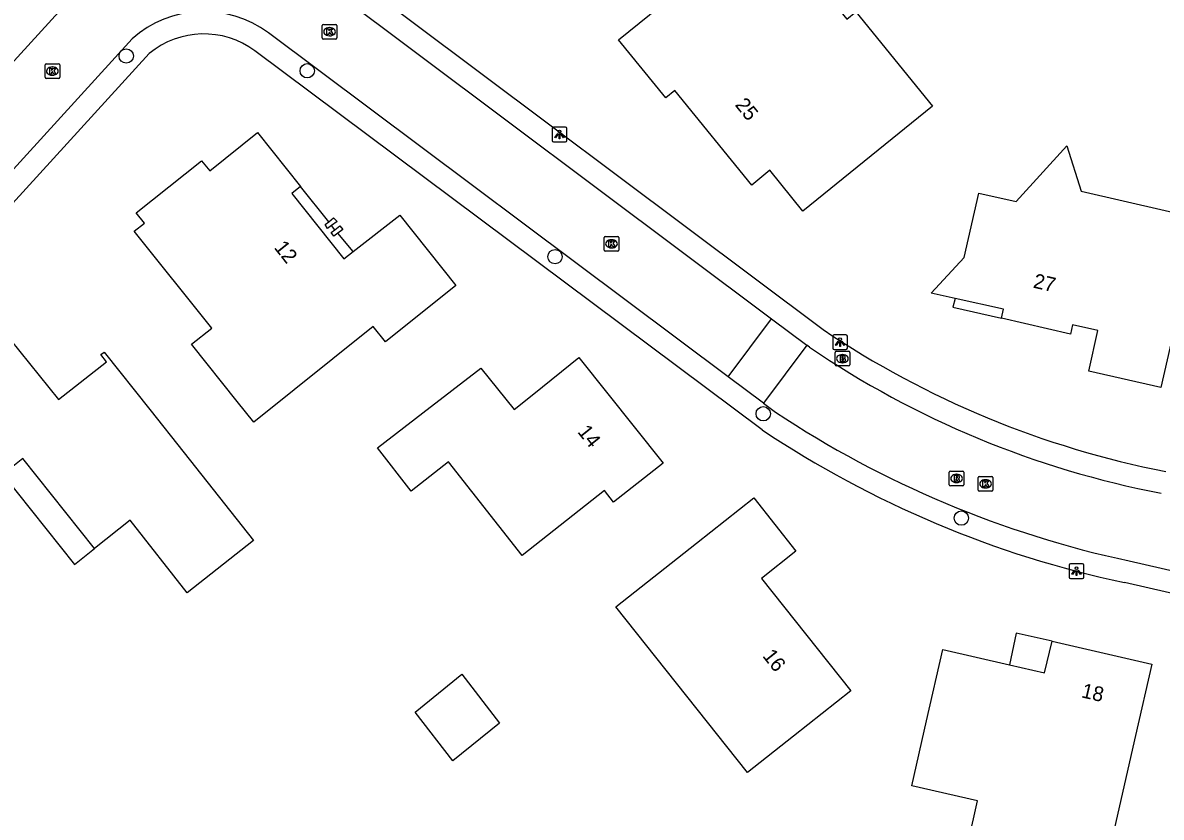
# Model space of a CAD drawing. Extents: x 159628 to 160723, y 388176 to 389416.
# Drawn here: x 160106.4 to 160184.1, y 388787.2 to 388841.4 of the extents above; entities that cross this region are included whole.
import ezdxf

# ---------------------------------------------------------------- set-up
doc = ezdxf.new("R2010")
doc.units = 0
for name, color, linetype in [('IMGEO_Boom', 7, 'Continuous'), ('IMGEO_Brandkraan', 7, 'Continuous'), ('IMGEO_Kolk', 7, 'Continuous'), ('IMGEO_Lichtpunt', 7, 'Continuous'), ('IMGEO_Pand', 7, 'Continuous'), ('IMGEO_Pand_nummerreeks', 7, 'Continuous'), ('IMGEO_Pand_overbouw', 7, 'Continuous'), ('IMGEO_Rijbaan_lokaal_open', 7, 'Continuous'), ('IMGEO_Rioolput', 7, 'Continuous'), ('IMGEO_Voetpad_open', 7, 'Continuous')]:
    doc.layers.add(name, color=color, linetype=linetype)

msp = doc.modelspace()

# ---------------------------------------------------------------- linework, layer by layer
at = {"layer": 'IMGEO_Boom'}
for centre in [(160113.438, 388839.131), (160125.787, 388838.125), (160142.7, 388825.445), (160156.911, 388814.73), (160170.43, 388807.611)]:
    msp.add_circle(centre, 0.489, dxfattribs=at)
at = {"layer": 'IMGEO_Brandkraan'}
for p, q in [((160161.809, 388818.064), (160161.809, 388818.916)), ((160161.884, 388818.99), (160162.736, 388818.99)), ((160162.297, 388818.77), (160162.322, 388818.77)), ((160162.81, 388818.916), (160162.81, 388818.064)), ((160162.736, 388817.99), (160161.884, 388817.99)), ((160162.32, 388818.21), (160162.295, 388818.21))]:
    msp.add_line(p, q, dxfattribs=at)
for points in [[(160161.809, 388818.064), (160161.809, 388818.916)], [(160161.884, 388818.99), (160162.736, 388818.99)], [(160162.157, 388818.69), (160162.157, 388818.29), (160162.37, 388818.29)], [(160162.388, 388818.69), (160162.157, 388818.69)], [(160162.336, 388818.609), (160162.282, 388818.609), (160162.282, 388818.533)], [(160162.282, 388818.533), (160162.335, 388818.533)], [(160162.344, 388818.457), (160162.282, 388818.457), (160162.282, 388818.376)], [(160162.282, 388818.376), (160162.344, 388818.376)], [(160162.81, 388818.916), (160162.81, 388818.064)], [(160162.736, 388817.99), (160161.884, 388817.99)]]:
    msp.add_lwpolyline(points, dxfattribs=at)
for centre, radius, start, end in [((160161.886, 388818.914), 0.0765, 91.55205, 178.44795), ((160161.886, 388818.914), 0.0765, 91.55205, 178.44795), ((160162.337, 388818.571), 0.0379, 267.82845, 90.93552), ((160162.345, 388818.416), 0.0404, 269.87594, 90.50774), ((160162.376, 388818.541), 0.251, 268.66757, 293.53466), ((160162.392, 388818.545), 0.145, 59.4692, 91.53667), ((160162.417, 388818.592), 0.0922, 285.51372, 58.15012), ((160162.422, 388818.4), 0.105, 301.31148, 78.98903), ((160162.734, 388818.914), 0.0765, 1.55205, 88.44795), ((160162.734, 388818.914), 0.0765, 1.55205, 88.44795), ((160161.886, 388818.066), 0.0765, 181.55205, 268.44795), ((160161.886, 388818.066), 0.0765, 181.55205, 268.44795), ((160162.734, 388818.066), 0.0765, 271.55205, 358.44795), ((160162.734, 388818.066), 0.0765, 271.55205, 358.44795)]:
    msp.add_arc(centre, radius, start, end, dxfattribs=at)
for centre, major_axis, ratio, start_param, end_param in [((160162.296, 388818.49), (-0.387, 0.002), 0.722429, 4.712389, 7.853982), ((160162.321, 388818.49), (-0.39, 0.002), 0.717154, 1.570796, 4.712389)]:
    msp.add_ellipse(centre, major_axis=major_axis, ratio=ratio, start_param=start_param, end_param=end_param, dxfattribs=at)
at = {"layer": 'IMGEO_Kolk'}
for p, q in [((160126.817, 388840.366), (160126.817, 388841.218)), ((160126.892, 388841.292), (160127.744, 388841.292)), ((160127.305, 388841.072), (160127.33, 388841.072)), ((160127.818, 388841.218), (160127.818, 388840.366)), ((160127.744, 388840.292), (160126.892, 388840.292)), ((160127.328, 388840.512), (160127.303, 388840.512)), ((160107.897, 388837.68), (160107.897, 388838.532)), ((160107.972, 388838.606), (160108.824, 388838.606)), ((160108.898, 388838.532), (160108.898, 388837.68)), ((160108.408, 388837.826), (160108.383, 388837.826)), ((160108.385, 388838.386), (160108.41, 388838.386)), ((160108.824, 388837.606), (160107.972, 388837.606)), ((160146.126, 388826.825), (160146.978, 388826.825)), ((160146.051, 388825.899), (160146.051, 388826.751)), ((160146.562, 388826.045), (160146.537, 388826.045)), ((160146.539, 388826.605), (160146.564, 388826.605)), ((160147.052, 388826.751), (160147.052, 388825.899)), ((160146.978, 388825.825), (160146.126, 388825.825)), ((160171.581, 388809.524), (160171.581, 388810.376)), ((160171.656, 388810.45), (160172.508, 388810.45)), ((160172.069, 388810.23), (160172.094, 388810.23)), ((160172.582, 388810.376), (160172.582, 388809.524)), ((160172.508, 388809.45), (160171.656, 388809.45)), ((160172.092, 388809.67), (160172.067, 388809.67))]:
    msp.add_line(p, q, dxfattribs=at)
for points in [[(160126.817, 388840.366), (160126.817, 388841.218)], [(160126.892, 388841.292), (160127.744, 388841.292)], [(160127.138, 388840.992), (160127.261, 388840.992), (160127.261, 388840.841), (160127.391, 388840.992), (160127.555, 388840.992), (160127.409, 388840.841), (160127.562, 388840.592), (160127.41, 388840.592), (160127.325, 388840.756), (160127.261, 388840.689), (160127.261, 388840.592), (160127.138, 388840.592), (160127.138, 388840.992)], [(160127.818, 388841.218), (160127.818, 388840.366)], [(160127.744, 388840.292), (160126.892, 388840.292)], [(160107.897, 388837.68), (160107.897, 388838.532)], [(160107.972, 388838.606), (160108.824, 388838.606)], [(160108.898, 388838.532), (160108.898, 388837.68)], [(160108.218, 388838.306), (160108.341, 388838.306), (160108.341, 388838.155), (160108.471, 388838.306), (160108.635, 388838.306), (160108.489, 388838.155), (160108.642, 388837.906), (160108.49, 388837.906), (160108.405, 388838.07), (160108.341, 388838.003), (160108.341, 388837.906), (160108.218, 388837.906), (160108.218, 388838.306)], [(160108.824, 388837.606), (160107.972, 388837.606)], [(160146.126, 388826.825), (160146.978, 388826.825)], [(160146.051, 388825.899), (160146.051, 388826.751)], [(160146.372, 388826.525), (160146.495, 388826.525), (160146.495, 388826.374), (160146.625, 388826.525), (160146.789, 388826.525), (160146.643, 388826.374), (160146.796, 388826.125), (160146.644, 388826.125), (160146.559, 388826.289), (160146.495, 388826.222), (160146.495, 388826.125), (160146.372, 388826.125), (160146.372, 388826.525)], [(160147.052, 388826.751), (160147.052, 388825.899)], [(160146.978, 388825.825), (160146.126, 388825.825)], [(160171.581, 388809.524), (160171.581, 388810.376)], [(160171.656, 388810.45), (160172.508, 388810.45)], [(160171.902, 388810.15), (160172.025, 388810.15), (160172.025, 388809.999), (160172.155, 388810.15), (160172.319, 388810.15), (160172.173, 388809.999), (160172.326, 388809.75), (160172.174, 388809.75), (160172.089, 388809.914), (160172.025, 388809.847), (160172.025, 388809.75), (160171.902, 388809.75), (160171.902, 388810.15)], [(160172.582, 388810.376), (160172.582, 388809.524)], [(160172.508, 388809.45), (160171.656, 388809.45)]]:
    msp.add_lwpolyline(points, dxfattribs=at)
for centre, start, end in [((160126.894, 388841.216), 91.55205, 178.44795), ((160126.894, 388841.216), 91.55205, 178.44795), ((160127.742, 388841.216), 1.55205, 88.44795), ((160127.742, 388841.216), 1.55205, 88.44795), ((160126.894, 388840.368), 181.55205, 268.44795), ((160126.894, 388840.368), 181.55205, 268.44795), ((160127.742, 388840.368), 271.55205, 358.44795), ((160127.742, 388840.368), 271.55205, 358.44795), ((160107.974, 388838.53), 91.55205, 178.44795), ((160107.974, 388838.53), 91.55205, 178.44795), ((160108.822, 388838.53), 1.55205, 88.44795), ((160108.822, 388838.53), 1.55205, 88.44795), ((160107.974, 388837.682), 181.55205, 268.44795), ((160107.974, 388837.682), 181.55205, 268.44795), ((160108.822, 388837.682), 271.55205, 358.44795), ((160108.822, 388837.682), 271.55205, 358.44795), ((160146.128, 388826.749), 91.55205, 178.44795), ((160146.128, 388826.749), 91.55205, 178.44795), ((160146.976, 388826.749), 1.55205, 88.44795), ((160146.976, 388826.749), 1.55205, 88.44795), ((160146.128, 388825.901), 181.55205, 268.44795), ((160146.128, 388825.901), 181.55205, 268.44795), ((160146.976, 388825.901), 271.55205, 358.44795), ((160146.976, 388825.901), 271.55205, 358.44795), ((160171.658, 388810.374), 91.55205, 178.44795), ((160171.658, 388810.374), 91.55205, 178.44795), ((160172.506, 388810.374), 1.55205, 88.44795), ((160172.506, 388810.374), 1.55205, 88.44795), ((160171.658, 388809.526), 181.55205, 268.44795), ((160171.658, 388809.526), 181.55205, 268.44795), ((160172.506, 388809.526), 271.55205, 358.44795), ((160172.506, 388809.526), 271.55205, 358.44795)]:
    msp.add_arc(centre, 0.0765, start, end, dxfattribs=at)
for centre, major_axis, ratio, start_param, end_param in [((160127.304, 388840.792), (-0.387, 0.002), 0.722429, 4.712389, 7.853982), ((160127.329, 388840.792), (-0.39, 0.002), 0.717154, 1.570796, 4.712389), ((160108.384, 388838.106), (-0.387, 0.002), 0.722429, 4.712389, 7.853982), ((160108.409, 388838.106), (-0.39, 0.002), 0.717154, 1.570796, 4.712389), ((160146.538, 388826.325), (-0.387, 0.002), 0.722429, 4.712389, 7.853982), ((160146.563, 388826.325), (-0.39, 0.002), 0.717154, 1.570796, 4.712389), ((160172.068, 388809.95), (-0.387, 0.002), 0.722429, 4.712389, 7.853982), ((160172.093, 388809.95), (-0.39, 0.002), 0.717154, 1.570796, 4.712389)]:
    msp.add_ellipse(centre, major_axis=major_axis, ratio=ratio, start_param=start_param, end_param=end_param, dxfattribs=at)
at = {"layer": 'IMGEO_Lichtpunt'}
for p, q in [((160142.51, 388834.183), (160142.51, 388833.376)), ((160142.51, 388834.183), (160142.51, 388833.376)), ((160143.412, 388834.278), (160142.604, 388834.278)), ((160143.412, 388834.278), (160142.604, 388834.278)), ((160143.506, 388833.376), (160143.506, 388834.183)), ((160143.506, 388833.376), (160143.506, 388834.183)), ((160142.604, 388833.282), (160143.412, 388833.282)), ((160142.604, 388833.282), (160143.412, 388833.282)), ((160161.653, 388820.017), (160161.653, 388819.21)), ((160161.653, 388820.017), (160161.653, 388819.21)), ((160162.555, 388820.112), (160161.747, 388820.112)), ((160162.555, 388820.112), (160161.747, 388820.112)), ((160162.649, 388819.21), (160162.649, 388820.017)), ((160162.649, 388819.21), (160162.649, 388820.017)), ((160161.747, 388819.116), (160162.555, 388819.116)), ((160161.747, 388819.116), (160162.555, 388819.116)), ((160177.785, 388804.396), (160177.785, 388803.589)), ((160177.785, 388804.396), (160177.785, 388803.589)), ((160178.687, 388804.491), (160177.879, 388804.491)), ((160178.687, 388804.491), (160177.879, 388804.491)), ((160178.781, 388803.589), (160178.781, 388804.396)), ((160178.781, 388803.589), (160178.781, 388804.396)), ((160177.879, 388803.495), (160178.687, 388803.495)), ((160177.879, 388803.495), (160178.687, 388803.495))]:
    msp.add_line(p, q, dxfattribs=at)
for points in [[(160142.884, 388833.847), (160142.923, 388833.819), (160142.735, 388833.557), (160142.697, 388833.584), (160142.884, 388833.847)], [(160142.986, 388833.799), (160143.033, 388833.799), (160143.033, 388833.477), (160142.986, 388833.477), (160142.986, 388833.799)], [(160143.096, 388833.819), (160143.134, 388833.846), (160143.321, 388833.584), (160143.282, 388833.556), (160143.096, 388833.819)], [(160162.027, 388819.681), (160162.066, 388819.653), (160161.878, 388819.391), (160161.84, 388819.418), (160162.027, 388819.681)], [(160162.129, 388819.633), (160162.176, 388819.633), (160162.176, 388819.311), (160162.129, 388819.311), (160162.129, 388819.633)], [(160162.239, 388819.653), (160162.277, 388819.68), (160162.464, 388819.418), (160162.425, 388819.39), (160162.239, 388819.653)], [(160178.159, 388804.06), (160178.198, 388804.032), (160178.01, 388803.77), (160177.972, 388803.797), (160178.159, 388804.06)], [(160178.261, 388804.012), (160178.308, 388804.012), (160178.308, 388803.69), (160178.261, 388803.69), (160178.261, 388804.012)], [(160178.371, 388804.032), (160178.409, 388804.059), (160178.596, 388803.797), (160178.557, 388803.769), (160178.371, 388804.032)]]:
    msp.add_lwpolyline(points, dxfattribs=at)
for centre in [(160143.009, 388833.981), (160162.152, 388819.815), (160178.284, 388804.194)]:
    msp.add_circle(centre, 0.0994, dxfattribs=at)
for centre, start, end in [((160142.604, 388834.183), 90, 180), ((160142.604, 388834.183), 90, 180), ((160143.412, 388834.183), 0, 90), ((160143.412, 388834.183), 0, 90), ((160142.604, 388833.376), 180, 270), ((160142.604, 388833.376), 180, 270), ((160143.412, 388833.376), 270, 0), ((160143.412, 388833.376), 270, 360), ((160161.747, 388820.017), 90, 180), ((160161.747, 388820.017), 90, 180), ((160162.555, 388820.017), 0, 90), ((160162.555, 388820.017), 0, 90), ((160161.747, 388819.21), 180, 270), ((160161.747, 388819.21), 180, 270), ((160162.555, 388819.21), 270, 0), ((160162.555, 388819.21), 270, 360), ((160177.879, 388804.396), 90, 180), ((160177.879, 388804.396), 90, 180), ((160178.687, 388804.396), 0, 90), ((160178.687, 388804.396), 0, 90), ((160177.879, 388803.589), 180, 270), ((160177.879, 388803.589), 180, 270), ((160178.687, 388803.589), 270, 0), ((160178.687, 388803.589), 270, 360)]:
    msp.add_arc(centre, 0.0946, start, end, dxfattribs=at)
at = {"layer": 'IMGEO_Pand'}
for points in [[(160162.608, 388841.646), (160163.23, 388842.15), (160168.45, 388835.71), (160159.612, 388828.546), (160157.368, 388831.336), (160156.12, 388830.327), (160150.886, 388836.787), (160150.256, 388836.284), (160147.042, 388840.239), (160157.129, 388848.41), (160162.608, 388841.646)], [(160130.301, 388820.682), (160122.145, 388814.164), (160121.019, 388815.573), (160117.898, 388819.479), (160119.271, 388820.576), (160113.982, 388827.194), (160114.678, 388827.739), (160114.123, 388828.438), (160118.585, 388831.991), (160119.141, 388831.3), (160122.397, 388833.922), (160125.329, 388830.226), (160124.743, 388829.746), (160128.282, 388825.297), (160128.933, 388825.804), (160132.107, 388828.28), (160135.923, 388823.474), (160131.131, 388819.644), (160130.301, 388820.682)], [(160177.62, 388833.01), (160178.61, 388829.91), (160187.2, 388827.94), (160185.88, 388822.05), (160185.336, 388822.175), (160184.041, 388816.523), (160179.126, 388817.629), (160179.744, 388820.405), (160178.017, 388820.79), (160177.875, 388820.159), (160173.165, 388821.241), (160173.313, 388821.854), (160169.996, 388822.588), (160168.375, 388822.946), (160170.63, 388825.38), (160171.63, 388829.77), (160174.167, 388829.202), (160177.62, 388833.01)], [(160127.183, 388827.364), (160127.012, 388827.644), (160127.265, 388827.816), (160127.594, 388828.084), (160127.833, 388827.846), (160127.453, 388827.571), (160127.183, 388827.364)], [(160127.611, 388826.855), (160127.434, 388827.1), (160127.674, 388827.286), (160128.021, 388827.556), (160128.216, 388827.306), (160127.868, 388827.046), (160127.611, 388826.855)], [(160122.118, 388806.082), (160117.602, 388802.523), (160113.699, 388807.477), (160111.272, 388805.534), (160106.393, 388811.67), (160105.019, 388810.577), (160104.91, 388810.49), (160103.514, 388811.602), (160099.602, 388814.716), (160098.681, 388813.978), (160098.503, 388814.216), (160105.512, 388819.796), (160107.497, 388817.337), (160108.819, 388815.699), (160112.091, 388818.276), (160111.699, 388818.764), (160111.944, 388818.942), (160115.053, 388815.027), (160117.4, 388812.07), (160122.118, 388806.082)], [(160146.695, 388808.697), (160146.073, 388809.487), (160140.458, 388805.067), (160135.429, 388811.455), (160132.895, 388809.459), (160130.582, 388812.397), (160133.677, 388814.791), (160137.631, 388817.85), (160139.906, 388815.031), (160141.247, 388816.099), (160144.333, 388818.557), (160150.09, 388811.37), (160146.695, 388808.697)], [(160146.86, 388801.56), (160152.348, 388805.9), (160156.269, 388809.001), (160159.141, 388805.363), (160156.8, 388803.492), (160162.885, 388795.831), (160158.964, 388792.73), (160155.84, 388790.26), (160146.86, 388801.56)], [(160170.921, 388785.581), (160171.541, 388788.318), (160167.045, 388789.337), (160168.05, 388793.773), (160169.154, 388798.649), (160173.706, 388797.613), (160176.106, 388797.067), (160176.615, 388799.206), (160183.418, 388797.651), (160182.313, 388792.775), (160180.207, 388783.477), (160170.921, 388785.581)], [(160135.728, 388791.043), (160133.161, 388794.375), (160136.349, 388796.967), (160138.915, 388793.634), (160135.728, 388791.043)]]:
    msp.add_lwpolyline(points, dxfattribs=at)
at = {"layer": 'IMGEO_Pand_overbouw'}
for points in [[(160127.868, 388827.046), (160127.611, 388826.855), (160127.434, 388827.1), (160127.674, 388827.286), (160127.453, 388827.571), (160127.183, 388827.364), (160127.012, 388827.644), (160127.265, 388827.816), (160125.329, 388830.226), (160124.743, 388829.746), (160128.282, 388825.297), (160128.933, 388825.804)], [(160169.996, 388822.588), (160169.859, 388821.992), (160173.165, 388821.241), (160173.313, 388821.854)], [(160105.019, 388810.577), (160109.902, 388804.437), (160111.272, 388805.534), (160106.393, 388811.67)], [(160173.706, 388797.613), (160176.106, 388797.067), (160176.615, 388799.206), (160174.168, 388799.77)]]:
    msp.add_lwpolyline(points, close=True, dxfattribs=at)
at = {"layer": 'IMGEO_Rijbaan_lokaal_open'}
for points in [[(160127.462, 388843.684), (160157.474, 388821.21)], [(160070.436, 388800.085), (160109.545, 388842.928)], [(160113.844, 388840.308), (160074.191, 388796.799)], [(160154.513, 388817.257), (160123.139, 388840.719)], [(160154.513, 388817.257), (160157.474, 388821.21)], [(160157.474, 388821.21), (160159.884, 388819.405)], [(160159.884, 388819.405), (160156.925, 388815.453)], [(160160.068, 388819.267), (160159.884, 388819.405)], [(160156.925, 388815.453), (160154.513, 388817.257)], [(160156.925, 388815.453), (160157.75, 388814.836)], [(160181.886, 388804.693), (160209.868, 388798.287)]]:
    msp.add_lwpolyline(points, dxfattribs=at)
for centre, radius, start, end in [((160118.744, 388834.805), 7.369, 53.38393, 131.6797), ((160196.172, 388872.389), 64.23, 235.79839, 259.13862), ((160196.551, 388873.378), 70.233, 236.46388, 257.94758)]:
    msp.add_arc(centre, radius, start, end, dxfattribs=at)
at = {"layer": 'IMGEO_Rioolput'}
for p, q in [((160169.605, 388809.892), (160169.605, 388810.744)), ((160169.68, 388810.818), (160170.532, 388810.818)), ((160170.093, 388810.598), (160170.118, 388810.598)), ((160170.606, 388810.744), (160170.606, 388809.892)), ((160170.532, 388809.818), (160169.68, 388809.818)), ((160170.116, 388810.038), (160170.091, 388810.038))]:
    msp.add_line(p, q, dxfattribs=at)
for points in [[(160169.605, 388809.892), (160169.605, 388810.744)], [(160169.68, 388810.818), (160170.532, 388810.818)], [(160170.194, 388810.516), (160169.942, 388810.518), (160169.942, 388810.118)], [(160170.606, 388810.744), (160170.606, 388809.892)], [(160170.532, 388809.818), (160169.68, 388809.818)], [(160169.942, 388810.118), (160170.066, 388810.118), (160170.066, 388810.28), (160170.077, 388810.28)], [(160170.12, 388810.437), (160170.066, 388810.437), (160170.066, 388810.356)], [(160170.066, 388810.356), (160170.118, 388810.356)], [(160170.124, 388810.251), (160170.195, 388810.118), (160170.335, 388810.118), (160170.27, 388810.244)]]:
    msp.add_lwpolyline(points, dxfattribs=at)
for centre, radius, start, end in [((160169.682, 388810.742), 0.0765, 91.55205, 178.44795), ((160169.682, 388810.742), 0.0765, 91.55205, 178.44795), ((160170.193, 388810.406), 0.109, 350.36119, 89.41601), ((160170.53, 388810.742), 0.0765, 1.55205, 88.44795), ((160170.53, 388810.742), 0.0765, 1.55205, 88.44795), ((160169.682, 388809.894), 0.0765, 181.55205, 268.44795), ((160169.682, 388809.894), 0.0765, 181.55205, 268.44795), ((160170.076, 388810.227), 0.0533, 26.02933, 88.69889), ((160170.102, 388810.545), 0.19, 274.7715, 282.96867), ((160170.126, 388810.341), 0.0964, 77.00612, 93.18647), ((160170.14, 388810.398), 0.0378, 276.66336, 79.67722), ((160170.191, 388810.406), 0.112, 277.58423, 350.98172), ((160170.175, 388810.191), 0.108, 29.51342, 73.79051), ((160170.53, 388809.894), 0.0765, 271.55205, 358.44795), ((160170.53, 388809.894), 0.0765, 271.55205, 358.44795)]:
    msp.add_arc(centre, radius, start, end, dxfattribs=at)
for centre, major_axis, ratio, start_param, end_param in [((160170.092, 388810.318), (-0.387, 0.002), 0.722429, 4.712389, 7.853982), ((160170.117, 388810.318), (-0.39, 0.002), 0.717154, 1.570796, 4.712389)]:
    msp.add_ellipse(centre, major_axis=major_axis, ratio=ratio, start_param=start_param, end_param=end_param, dxfattribs=at)
at = {"layer": 'IMGEO_Voetpad_open'}
for points in [[(160128.304, 388844.967), (160160.996, 388820.473)], [(160115.008, 388839.302), (160075.336, 388795.805)], [(160156.846, 388813.627), (160122.226, 388839.485)], [(160245.477, 388788.575), (160212.187, 388796.199), (160181.552, 388803.215)]]:
    msp.add_lwpolyline(points, dxfattribs=at)
for centre, radius, start, end in [((160118.733, 388834.802), 5.842, 53.2869, 129.61775), ((160196.469, 388873.089), 63.457, 236.01239, 259.02298), ((160196.319, 388872.772), 71.107, 236.28121, 258.01416)]:
    msp.add_arc(centre, radius, start, end, dxfattribs=at)

# ---------------------------------------------------------------- texts
at = {"layer": 'IMGEO_Pand_nummerreeks'}
for s, rotation, p in [('25', 309.01497, (160154.94, 388835.786)), ('12', 308.50083, (160123.486, 388826.058)), ('27', 347.06226, (160175.278, 388823.341)), ('14', 308.69576, (160144.192, 388813.486)), ('16', 308.45951, (160156.817, 388798.198)), ('18', 347.12477, (160178.571, 388795.393))]:
    msp.add_text(s, height=1, rotation=rotation, dxfattribs=at).set_placement(p)

doc.saveas('drawing.dxf')
